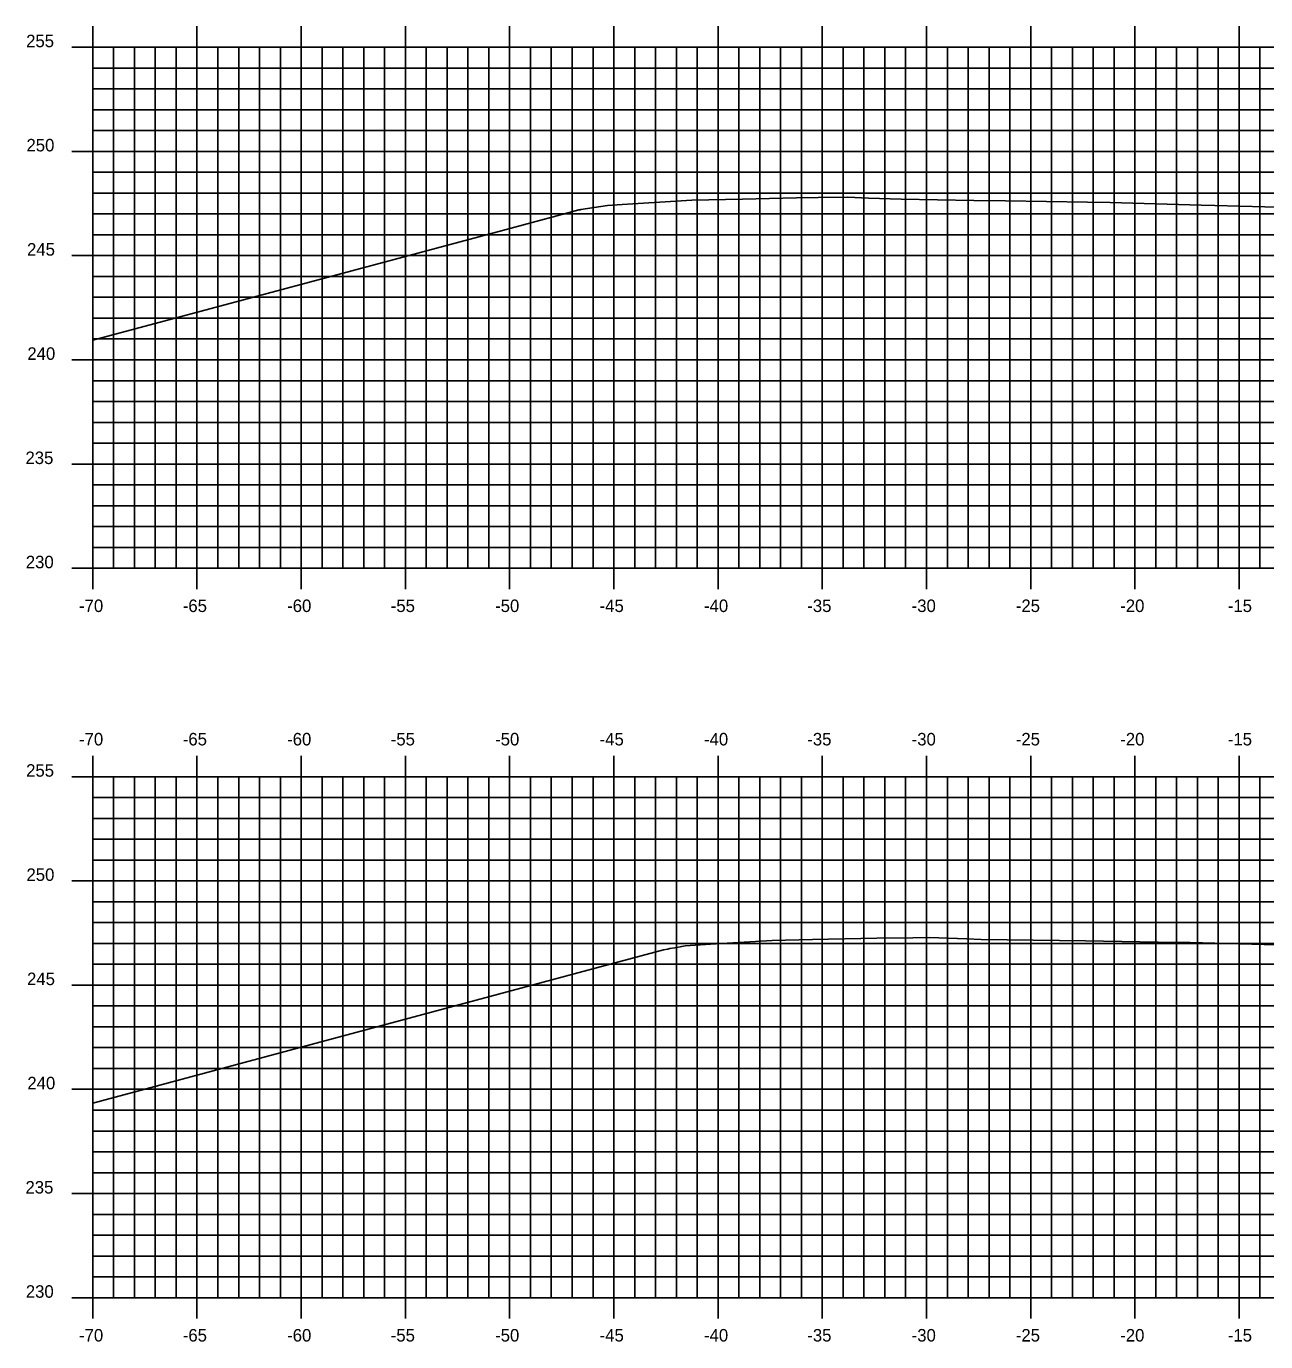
# Model space of a CAD drawing. Extents: x 1170543 to 1177585, y 609599 to 610623.
# Drawn here: x 1172105.6 to 1172165, y 610275.7 to 610338.8 of the extents above; entities that cross this region are included whole.
import ezdxf

# ---------------------------------------------------------------- set-up
doc = ezdxf.new("R2010")
doc.units = 0
for name, color, linetype in [('H_V ANNOTATION', 7, 'Continuous'), ('MAJOR', 7, 'Continuous'), ('MINOR', 7, 'Continuous'), ('S_Roadway_Centerline', 7, 'Continuous')]:
    doc.layers.add(name, color=color, linetype=linetype)

msp = doc.modelspace()

# ---------------------------------------------------------------- linework, layer by layer
at = {"layer": 'MAJOR'}
for p, q in [((1172108.767, 610338.803), (1172108.767, 610337.801)), ((1172113.767, 610338.803), (1172113.767, 610337.801)), ((1172118.767, 610338.803), (1172118.767, 610337.801)), ((1172123.767, 610338.803), (1172123.767, 610337.801)), ((1172128.767, 610338.803), (1172128.767, 610337.801)), ((1172133.767, 610338.803), (1172133.767, 610337.801)), ((1172138.767, 610338.803), (1172138.767, 610337.801)), ((1172143.767, 610338.803), (1172143.767, 610337.801)), ((1172148.767, 610338.803), (1172148.767, 610337.801)), ((1172153.767, 610338.803), (1172153.767, 610337.801)), ((1172158.767, 610338.803), (1172158.767, 610337.801)), ((1172163.767, 610338.803), (1172163.767, 610337.801)), ((1172107.765, 610337.801), (1172108.767, 610337.801)), ((1172108.767, 610337.801), (1172248.767, 610337.801)), ((1172108.767, 610312.801), (1172108.767, 610337.801)), ((1172108.767, 610312.801), (1172108.767, 610337.801)), ((1172108.767, 610337.801), (1172248.767, 610337.801)), ((1172113.767, 610312.801), (1172113.767, 610337.801)), ((1172118.767, 610312.801), (1172118.767, 610337.801)), ((1172123.767, 610312.801), (1172123.767, 610337.801)), ((1172128.767, 610312.801), (1172128.767, 610337.801)), ((1172133.767, 610312.801), (1172133.767, 610337.801)), ((1172138.767, 610312.801), (1172138.767, 610337.801)), ((1172143.767, 610312.801), (1172143.767, 610337.801)), ((1172148.767, 610312.801), (1172148.767, 610337.801)), ((1172153.767, 610312.801), (1172153.767, 610337.801)), ((1172158.767, 610312.801), (1172158.767, 610337.801)), ((1172163.767, 610312.801), (1172163.767, 610337.801)), ((1172107.765, 610332.801), (1172108.767, 610332.801)), ((1172108.767, 610332.801), (1172248.767, 610332.801)), ((1172107.765, 610327.801), (1172108.767, 610327.801)), ((1172108.767, 610327.801), (1172248.767, 610327.801)), ((1172107.765, 610322.801), (1172108.767, 610322.801)), ((1172108.767, 610322.801), (1172248.767, 610322.801)), ((1172107.765, 610317.801), (1172108.767, 610317.801)), ((1172108.767, 610317.801), (1172248.767, 610317.801)), ((1172107.765, 610312.801), (1172108.767, 610312.801)), ((1172108.767, 610312.801), (1172248.767, 610312.801)), ((1172108.767, 610312.801), (1172248.767, 610312.801)), ((1172108.767, 610311.799), (1172108.767, 610312.801)), ((1172113.767, 610311.799), (1172113.767, 610312.801)), ((1172118.767, 610311.799), (1172118.767, 610312.801)), ((1172123.767, 610311.799), (1172123.767, 610312.801)), ((1172128.767, 610311.799), (1172128.767, 610312.801)), ((1172133.767, 610311.799), (1172133.767, 610312.801)), ((1172138.767, 610311.799), (1172138.767, 610312.801)), ((1172143.767, 610311.799), (1172143.767, 610312.801)), ((1172148.767, 610311.799), (1172148.767, 610312.801)), ((1172153.767, 610311.799), (1172153.767, 610312.801)), ((1172158.767, 610311.799), (1172158.767, 610312.801)), ((1172163.767, 610311.799), (1172163.767, 610312.801)), ((1172108.767, 610303.803), (1172108.767, 610302.801)), ((1172113.767, 610303.803), (1172113.767, 610302.801)), ((1172118.767, 610303.803), (1172118.767, 610302.801)), ((1172123.767, 610303.803), (1172123.767, 610302.801)), ((1172128.767, 610303.803), (1172128.767, 610302.801)), ((1172133.767, 610303.803), (1172133.767, 610302.801)), ((1172138.767, 610303.803), (1172138.767, 610302.801)), ((1172143.767, 610303.803), (1172143.767, 610302.801)), ((1172148.767, 610303.803), (1172148.767, 610302.801)), ((1172153.767, 610303.803), (1172153.767, 610302.801)), ((1172158.767, 610303.803), (1172158.767, 610302.801)), ((1172163.767, 610303.803), (1172163.767, 610302.801)), ((1172107.765, 610302.801), (1172108.767, 610302.801)), ((1172108.767, 610302.801), (1172248.767, 610302.801)), ((1172108.767, 610277.801), (1172108.767, 610302.801)), ((1172108.767, 610277.801), (1172108.767, 610302.801)), ((1172108.767, 610302.801), (1172248.767, 610302.801)), ((1172113.767, 610277.801), (1172113.767, 610302.801)), ((1172118.767, 610277.801), (1172118.767, 610302.801)), ((1172123.767, 610277.801), (1172123.767, 610302.801)), ((1172128.767, 610277.801), (1172128.767, 610302.801)), ((1172133.767, 610277.801), (1172133.767, 610302.801)), ((1172138.767, 610277.801), (1172138.767, 610302.801)), ((1172143.767, 610277.801), (1172143.767, 610302.801)), ((1172148.767, 610277.801), (1172148.767, 610302.801)), ((1172153.767, 610277.801), (1172153.767, 610302.801)), ((1172158.767, 610277.801), (1172158.767, 610302.801)), ((1172163.767, 610277.801), (1172163.767, 610302.801)), ((1172107.765, 610297.801), (1172108.767, 610297.801)), ((1172108.767, 610297.801), (1172248.767, 610297.801)), ((1172107.765, 610292.801), (1172108.767, 610292.801)), ((1172108.767, 610292.801), (1172248.767, 610292.801)), ((1172107.765, 610287.801), (1172108.767, 610287.801)), ((1172108.767, 610287.801), (1172248.767, 610287.801)), ((1172107.765, 610282.801), (1172108.767, 610282.801)), ((1172108.767, 610282.801), (1172248.767, 610282.801)), ((1172107.765, 610277.801), (1172108.767, 610277.801)), ((1172108.767, 610277.801), (1172248.767, 610277.801)), ((1172108.767, 610277.801), (1172248.767, 610277.801)), ((1172108.767, 610276.799), (1172108.767, 610277.801)), ((1172113.767, 610276.799), (1172113.767, 610277.801)), ((1172118.767, 610276.799), (1172118.767, 610277.801)), ((1172123.767, 610276.799), (1172123.767, 610277.801)), ((1172128.767, 610276.799), (1172128.767, 610277.801)), ((1172133.767, 610276.799), (1172133.767, 610277.801)), ((1172138.767, 610276.799), (1172138.767, 610277.801)), ((1172143.767, 610276.799), (1172143.767, 610277.801)), ((1172148.767, 610276.799), (1172148.767, 610277.801)), ((1172153.767, 610276.799), (1172153.767, 610277.801)), ((1172158.767, 610276.799), (1172158.767, 610277.801)), ((1172163.767, 610276.799), (1172163.767, 610277.801))]:
    msp.add_line(p, q, dxfattribs=at)
at = {"layer": 'MINOR'}
for p, q in [((1172109.767, 610312.801), (1172109.767, 610337.801)), ((1172110.767, 610312.801), (1172110.767, 610337.801)), ((1172111.767, 610312.801), (1172111.767, 610337.801)), ((1172112.767, 610312.801), (1172112.767, 610337.801)), ((1172114.767, 610312.801), (1172114.767, 610337.801)), ((1172115.767, 610312.801), (1172115.767, 610337.801)), ((1172116.767, 610312.801), (1172116.767, 610337.801)), ((1172117.767, 610312.801), (1172117.767, 610337.801)), ((1172119.767, 610312.801), (1172119.767, 610337.801)), ((1172120.767, 610312.801), (1172120.767, 610337.801)), ((1172121.767, 610312.801), (1172121.767, 610337.801)), ((1172122.767, 610312.801), (1172122.767, 610337.801)), ((1172124.767, 610312.801), (1172124.767, 610337.801)), ((1172125.767, 610312.801), (1172125.767, 610337.801)), ((1172126.767, 610312.801), (1172126.767, 610337.801)), ((1172127.767, 610312.801), (1172127.767, 610337.801)), ((1172129.767, 610312.801), (1172129.767, 610337.801)), ((1172130.767, 610312.801), (1172130.767, 610337.801)), ((1172131.767, 610312.801), (1172131.767, 610337.801)), ((1172132.767, 610312.801), (1172132.767, 610337.801)), ((1172134.767, 610312.801), (1172134.767, 610337.801)), ((1172135.767, 610312.801), (1172135.767, 610337.801)), ((1172136.767, 610312.801), (1172136.767, 610337.801)), ((1172137.767, 610312.801), (1172137.767, 610337.801)), ((1172139.767, 610312.801), (1172139.767, 610337.801)), ((1172140.767, 610312.801), (1172140.767, 610337.801)), ((1172141.767, 610312.801), (1172141.767, 610337.801)), ((1172142.767, 610312.801), (1172142.767, 610337.801)), ((1172144.767, 610312.801), (1172144.767, 610337.801)), ((1172145.767, 610312.801), (1172145.767, 610337.801)), ((1172146.767, 610312.801), (1172146.767, 610337.801)), ((1172147.767, 610312.801), (1172147.767, 610337.801)), ((1172149.767, 610312.801), (1172149.767, 610337.801)), ((1172150.767, 610312.801), (1172150.767, 610337.801)), ((1172151.767, 610312.801), (1172151.767, 610337.801)), ((1172152.767, 610312.801), (1172152.767, 610337.801)), ((1172154.767, 610312.801), (1172154.767, 610337.801)), ((1172155.767, 610312.801), (1172155.767, 610337.801)), ((1172156.767, 610312.801), (1172156.767, 610337.801)), ((1172157.767, 610312.801), (1172157.767, 610337.801)), ((1172159.767, 610312.801), (1172159.767, 610337.801)), ((1172160.767, 610312.801), (1172160.767, 610337.801)), ((1172161.767, 610312.801), (1172161.767, 610337.801)), ((1172162.767, 610312.801), (1172162.767, 610337.801)), ((1172164.767, 610312.801), (1172164.767, 610337.801)), ((1172108.767, 610336.801), (1172248.767, 610336.801)), ((1172108.767, 610336.801), (1172109.769, 610336.801)), ((1172108.767, 610335.801), (1172248.767, 610335.801)), ((1172108.767, 610335.801), (1172109.769, 610335.801)), ((1172108.767, 610334.801), (1172248.767, 610334.801)), ((1172108.767, 610334.801), (1172109.769, 610334.801)), ((1172108.767, 610333.801), (1172248.767, 610333.801)), ((1172108.767, 610333.801), (1172109.769, 610333.801)), ((1172108.767, 610331.801), (1172248.767, 610331.801)), ((1172108.767, 610331.801), (1172109.769, 610331.801)), ((1172108.767, 610330.801), (1172248.767, 610330.801)), ((1172108.767, 610330.801), (1172109.769, 610330.801)), ((1172108.767, 610329.801), (1172248.767, 610329.801)), ((1172108.767, 610329.801), (1172109.769, 610329.801)), ((1172108.767, 610328.801), (1172248.767, 610328.801)), ((1172108.767, 610328.801), (1172109.769, 610328.801)), ((1172108.767, 610326.801), (1172248.767, 610326.801)), ((1172108.767, 610326.801), (1172109.769, 610326.801)), ((1172108.767, 610325.801), (1172248.767, 610325.801)), ((1172108.767, 610325.801), (1172109.769, 610325.801)), ((1172108.767, 610324.801), (1172248.767, 610324.801)), ((1172108.767, 610324.801), (1172109.769, 610324.801)), ((1172108.767, 610323.801), (1172248.767, 610323.801)), ((1172108.767, 610323.801), (1172109.769, 610323.801)), ((1172108.767, 610321.801), (1172248.767, 610321.801)), ((1172108.767, 610321.801), (1172109.769, 610321.801)), ((1172108.767, 610320.801), (1172248.767, 610320.801)), ((1172108.767, 610320.801), (1172109.769, 610320.801)), ((1172108.767, 610319.801), (1172248.767, 610319.801)), ((1172108.767, 610319.801), (1172109.769, 610319.801)), ((1172108.767, 610318.801), (1172248.767, 610318.801)), ((1172108.767, 610318.801), (1172109.769, 610318.801)), ((1172108.767, 610316.801), (1172248.767, 610316.801)), ((1172108.767, 610316.801), (1172109.769, 610316.801)), ((1172108.767, 610315.801), (1172248.767, 610315.801)), ((1172108.767, 610315.801), (1172109.769, 610315.801)), ((1172108.767, 610314.801), (1172248.767, 610314.801)), ((1172108.767, 610314.801), (1172109.769, 610314.801)), ((1172108.767, 610313.801), (1172248.767, 610313.801)), ((1172108.767, 610313.801), (1172109.769, 610313.801)), ((1172109.767, 610277.801), (1172109.767, 610302.801)), ((1172110.767, 610277.801), (1172110.767, 610302.801)), ((1172111.767, 610277.801), (1172111.767, 610302.801)), ((1172112.767, 610277.801), (1172112.767, 610302.801)), ((1172114.767, 610277.801), (1172114.767, 610302.801)), ((1172115.767, 610277.801), (1172115.767, 610302.801)), ((1172116.767, 610277.801), (1172116.767, 610302.801)), ((1172117.767, 610277.801), (1172117.767, 610302.801)), ((1172119.767, 610277.801), (1172119.767, 610302.801)), ((1172120.767, 610277.801), (1172120.767, 610302.801)), ((1172121.767, 610277.801), (1172121.767, 610302.801)), ((1172122.767, 610277.801), (1172122.767, 610302.801)), ((1172124.767, 610277.801), (1172124.767, 610302.801)), ((1172125.767, 610277.801), (1172125.767, 610302.801)), ((1172126.767, 610277.801), (1172126.767, 610302.801)), ((1172127.767, 610277.801), (1172127.767, 610302.801)), ((1172129.767, 610277.801), (1172129.767, 610302.801)), ((1172130.767, 610277.801), (1172130.767, 610302.801)), ((1172131.767, 610277.801), (1172131.767, 610302.801)), ((1172132.767, 610277.801), (1172132.767, 610302.801)), ((1172134.767, 610277.801), (1172134.767, 610302.801)), ((1172135.767, 610277.801), (1172135.767, 610302.801)), ((1172136.767, 610277.801), (1172136.767, 610302.801)), ((1172137.767, 610277.801), (1172137.767, 610302.801)), ((1172139.767, 610277.801), (1172139.767, 610302.801)), ((1172140.767, 610277.801), (1172140.767, 610302.801)), ((1172141.767, 610277.801), (1172141.767, 610302.801)), ((1172142.767, 610277.801), (1172142.767, 610302.801)), ((1172144.767, 610277.801), (1172144.767, 610302.801)), ((1172145.767, 610277.801), (1172145.767, 610302.801)), ((1172146.767, 610277.801), (1172146.767, 610302.801)), ((1172147.767, 610277.801), (1172147.767, 610302.801)), ((1172149.767, 610277.801), (1172149.767, 610302.801)), ((1172150.767, 610277.801), (1172150.767, 610302.801)), ((1172151.767, 610277.801), (1172151.767, 610302.801)), ((1172152.767, 610277.801), (1172152.767, 610302.801)), ((1172154.767, 610277.801), (1172154.767, 610302.801)), ((1172155.767, 610277.801), (1172155.767, 610302.801)), ((1172156.767, 610277.801), (1172156.767, 610302.801)), ((1172157.767, 610277.801), (1172157.767, 610302.801)), ((1172159.767, 610277.801), (1172159.767, 610302.801)), ((1172160.767, 610277.801), (1172160.767, 610302.801)), ((1172161.767, 610277.801), (1172161.767, 610302.801)), ((1172162.767, 610277.801), (1172162.767, 610302.801)), ((1172164.767, 610277.801), (1172164.767, 610302.801)), ((1172108.767, 610301.801), (1172248.767, 610301.801)), ((1172108.767, 610301.801), (1172109.769, 610301.801)), ((1172108.767, 610300.801), (1172248.767, 610300.801)), ((1172108.767, 610300.801), (1172109.769, 610300.801)), ((1172108.767, 610299.801), (1172248.767, 610299.801)), ((1172108.767, 610299.801), (1172109.769, 610299.801)), ((1172108.767, 610298.801), (1172248.767, 610298.801)), ((1172108.767, 610298.801), (1172109.769, 610298.801)), ((1172108.767, 610296.801), (1172248.767, 610296.801)), ((1172108.767, 610296.801), (1172109.769, 610296.801)), ((1172108.767, 610295.801), (1172248.767, 610295.801)), ((1172108.767, 610295.801), (1172109.769, 610295.801)), ((1172108.767, 610294.801), (1172248.767, 610294.801)), ((1172108.767, 610294.801), (1172109.769, 610294.801)), ((1172108.767, 610293.801), (1172248.767, 610293.801)), ((1172108.767, 610293.801), (1172109.769, 610293.801)), ((1172108.767, 610291.801), (1172248.767, 610291.801)), ((1172108.767, 610291.801), (1172109.769, 610291.801)), ((1172108.767, 610290.801), (1172248.767, 610290.801)), ((1172108.767, 610290.801), (1172109.769, 610290.801)), ((1172108.767, 610289.801), (1172248.767, 610289.801)), ((1172108.767, 610289.801), (1172109.769, 610289.801)), ((1172108.767, 610288.801), (1172248.767, 610288.801)), ((1172108.767, 610288.801), (1172109.769, 610288.801)), ((1172108.767, 610286.801), (1172248.767, 610286.801)), ((1172108.767, 610286.801), (1172109.769, 610286.801)), ((1172108.767, 610285.801), (1172248.767, 610285.801)), ((1172108.767, 610285.801), (1172109.769, 610285.801)), ((1172108.767, 610284.801), (1172248.767, 610284.801)), ((1172108.767, 610284.801), (1172109.769, 610284.801)), ((1172108.767, 610283.801), (1172248.767, 610283.801)), ((1172108.767, 610283.801), (1172109.769, 610283.801)), ((1172108.767, 610281.801), (1172248.767, 610281.801)), ((1172108.767, 610281.801), (1172109.769, 610281.801)), ((1172108.767, 610280.801), (1172248.767, 610280.801)), ((1172108.767, 610280.801), (1172109.769, 610280.801)), ((1172108.767, 610279.801), (1172248.767, 610279.801)), ((1172108.767, 610279.801), (1172109.769, 610279.801)), ((1172108.767, 610278.801), (1172248.767, 610278.801)), ((1172108.767, 610278.801), (1172109.769, 610278.801))]:
    msp.add_line(p, q, dxfattribs=at)
at = {"layer": 'S_Roadway_Centerline'}
for points in [[(1172108.767, 610323.745), (1172128.424, 610328.999), (1172131.453, 610329.825), (1172132.083, 610329.993), (1172132.115, 610329.999), (1172132.122, 610330), (1172132.153, 610330.004), (1172132.178, 610330.009), (1172133.456, 610330.209), (1172134.171, 610330.252), (1172137.513, 610330.458), (1172139.94, 610330.512), (1172142.529, 610330.571), (1172143.573, 610330.583), (1172144.992, 610330.601), (1172145.984, 610330.564), (1172147.546, 610330.506), (1172151.031, 610330.453), (1172152.562, 610330.429), (1172156.488, 610330.361), (1172157.578, 610330.344), (1172161.946, 610330.225), (1172162.594, 610330.208), (1172167.405, 610330.076)], [(1172108.767, 610287.138), (1172136.148, 610294.491), (1172136.364, 610294.526), (1172136.46, 610294.55), (1172136.69, 610294.587), (1172137.028, 610294.658), (1172137.192, 610294.691), (1172138.411, 610294.763), (1172141.365, 610294.941), (1172143.291, 610294.985), (1172146.378, 610295.053), (1172148.111, 610295.076), (1172148.915, 610295.085), (1172150.706, 610295.017), (1172151.391, 610294.991), (1172152.645, 610294.974), (1172156.403, 610294.924), (1172160.746, 610294.849), (1172161.416, 610294.838), (1172166.15, 610294.712)]]:
    msp.add_lwpolyline(points, dxfattribs=at)

# ---------------------------------------------------------------- texts
at = {"layer": 'H_V ANNOTATION'}
for s, p in [('255', (1172105.57, 610337.801)), ('250', (1172105.586, 610332.801)), ('245', (1172105.613, 610327.801)), ('240', (1172105.629, 610322.801)), ('235', (1172105.538, 610317.801)), ('230', (1172105.554, 610312.801)), ('-70', (1172108.109, 610310.701)), ('-65', (1172113.085, 610310.701)), ('-60', (1172118.093, 610310.701)), ('-55', (1172123.063, 610310.701)), ('-50', (1172128.071, 610310.701)), ('-45', (1172133.085, 610310.701)), ('-40', (1172138.093, 610310.701)), ('-35', (1172143.047, 610310.701)), ('-30', (1172148.055, 610310.701)), ('-25', (1172153.052, 610310.701)), ('-20', (1172158.061, 610310.701)), ('-15', (1172163.224, 610310.701)), ('-70', (1172108.109, 610304.301)), ('-65', (1172113.085, 610304.301)), ('-60', (1172118.093, 610304.301)), ('-55', (1172123.063, 610304.301)), ('-50', (1172128.071, 610304.301)), ('-45', (1172133.085, 610304.301)), ('-40', (1172138.093, 610304.301)), ('-35', (1172143.047, 610304.301)), ('-30', (1172148.055, 610304.301)), ('-25', (1172153.052, 610304.301)), ('-20', (1172158.061, 610304.301)), ('-15', (1172163.224, 610304.301)), ('255', (1172105.57, 610302.801)), ('250', (1172105.586, 610297.801)), ('245', (1172105.613, 610292.801)), ('240', (1172105.629, 610287.801)), ('235', (1172105.538, 610282.801)), ('230', (1172105.554, 610277.801)), ('-70', (1172108.109, 610275.701)), ('-65', (1172113.085, 610275.701)), ('-60', (1172118.093, 610275.701)), ('-55', (1172123.063, 610275.701)), ('-50', (1172128.071, 610275.701)), ('-45', (1172133.085, 610275.701)), ('-40', (1172138.093, 610275.701)), ('-35', (1172143.047, 610275.701)), ('-30', (1172148.055, 610275.701)), ('-25', (1172153.052, 610275.701)), ('-20', (1172158.061, 610275.701)), ('-15', (1172163.224, 610275.701))]:
    msp.add_text(s, height=0.6, dxfattribs=at).set_placement(p)

doc.saveas('drawing.dxf')
